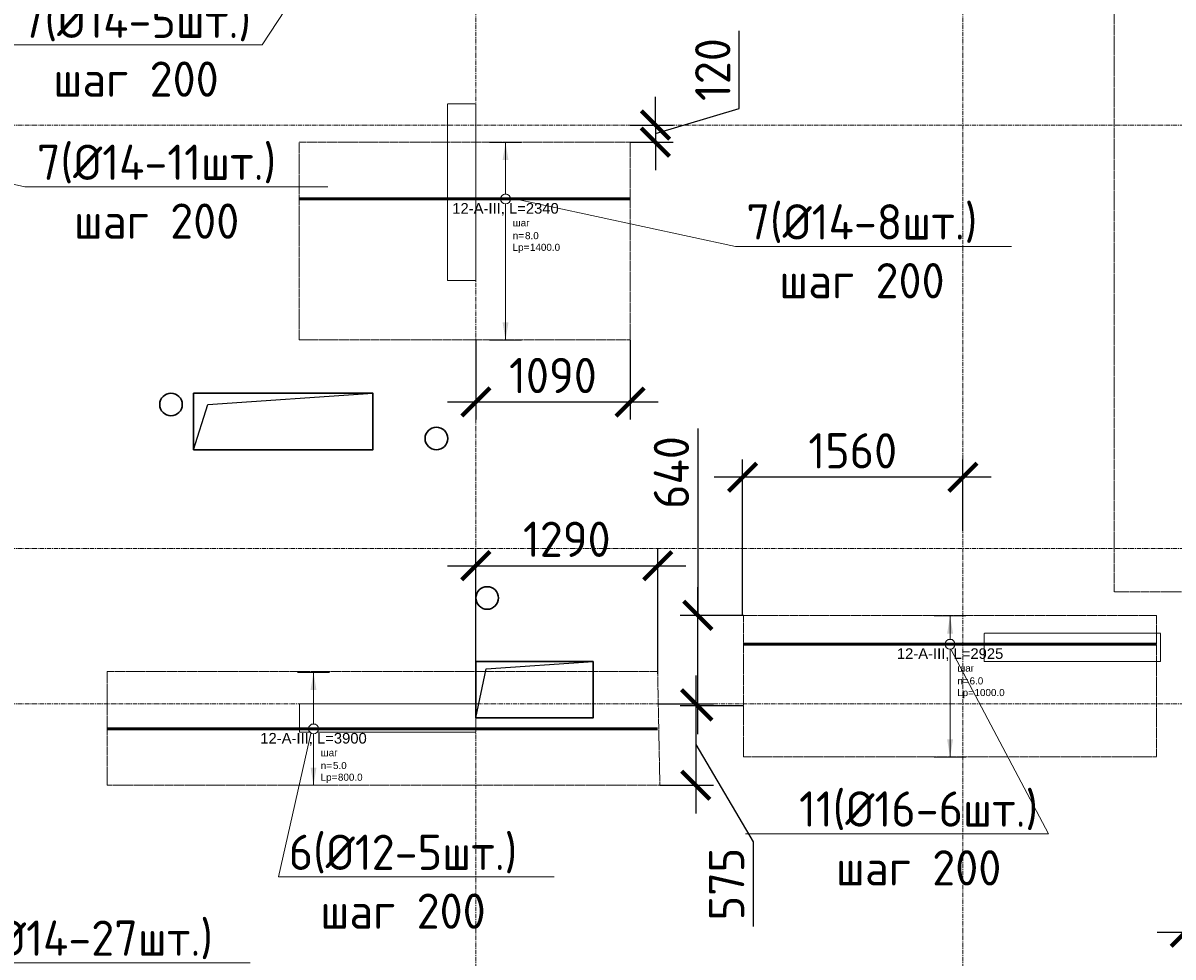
# Model space of a CAD drawing. Header units: millimetres. Extents: x -5898314 to 1055204, y -720802 to 1562611.
# Tile 288 of 362: x 13483 to 21628, y -37598 to -30981. Entities that reach past the tile are written whole.
import ezdxf
from ezdxf import colors
from ezdxf.entities.mleader import LeaderData, LeaderLine
from ezdxf.enums import TextEntityAlignment as Align
from ezdxf.math import Vec2, Vec3

# ---------------------------------------------------------------- set-up
doc = ezdxf.new("R2010")
doc.units = ezdxf.units.MM
doc.set_wipeout_variables(frame=1)
for name, pattern in [('01 Штриховая _4 мм_', [6, 3.5, -2.5]), ('______5', [1100, 800, -100, 100, -100]), ('DASHED', [7, 5, -2, 0]), ('GOST2.303 4', [7, 5, -2, 0]), ('осевая', [50.8, 31.75, -6.35, 6.35, -6.35])]:
    doc.linetypes.add(name, pattern=pattern)
for name, color, linetype, lineweight in [('907Сл Осевые', 1, 'Continuous', 0), ('Standard', 7, 'Continuous', 25), ('АрмСтер', 2, 'Continuous', 50), ('контур распр. стерхней', 2, 'GOST2.303 4', 20), ('Оси', 40, '______5', 18), ('Перекрытие ж_бетон', 1, 'Continuous', 30), ('подоснова', 151, 'Continuous', 5), ('РАЗМЕРЫ', 1, 'Continuous', 9)]:
    doc.layers.add(name, color=color, linetype=linetype, lineweight=lineweight)
doc.layers.add('АрмСтер_атрибуты', color=2, linetype='Continuous', lineweight=0, plot=False)
doc.layers.add('Колонна_ бетон', color=7, linetype='Continuous', lineweight=50, true_color=0xb4b496)
doc.styles.add('GOST-2.304_Type-B', font='GOST_Common.ttf')
doc.styles.get("Standard").update_dxf_attribs({"font": 'arial.ttf'})
doc.styles.add('Аннотативный', font='arial.ttf')
doc.dimstyles.new('СПДС', dxfattribs={"dimscale": 100, "dimtxt": 2.5, "dimasz": 2, "dimexe": 1.25, "dimexo": 0, "dimtad": 1, "dimdec": 0, "dimrnd": 5, "dimtxsty": 'GOST-2.304_Type-B', "dimblk": 'ARCHTICK', "dimcen": 2.5, "dimdle": 2, "dimclrd": 1, "dimclre": 1, "dimclrt": 1, "dimadec": 0, "dimazin": 2, "dimtfac": 0.75, "dimtdec": 0, "dimtmove": 1, "dimatfit": 3, "dimfxl": 1, "dimtfillclr": 256, "dimtolj": 1, "dimarcsym": 1})

# ---------------------------------------------------------------- blocks, each defined once
blk = doc.blocks.new('подложка стн 1-го этажа')
at = {"layer": 'Колонна_ бетон', "color": 252, "linetype": 'DASHED', "lineweight": 0, "ltscale": 0.5, "true_color": 0x939598, "transparency": 33554687}
for p, q in [((21193.8, 23161.8, -200), (21193.8, 23161.8, -200)), ((21193.8, 21911.8, -200), (21193.8, 23161.8, -200)), ((21393.8, 23161.8, -200), (21193.8, 23161.8, -200)), ((21193.8, 23161.8, -200), (21193.8, 23161.8, -200)), ((21193.8, 21911.8, -200), (21193.8, 23161.8, -200)), ((21393.8, 23161.8, -200), (21193.8, 23161.8, -200)), ((21393.8, 23161.8, -200), (21393.8, 23161.8, -200)), ((21393.8, 23161.8, -200), (21393.8, 21911.8, -200)), ((21393.8, 23161.8, -200), (21393.8, 23161.8, -200)), ((21393.8, 23161.8, -200), (21393.8, 21911.8, -200)), ((21193.8, 21911.8, -200), (21193.8, 21911.8, -200)), ((21193.8, 21911.8, -200), (21393.8, 21911.8, -200)), ((21193.8, 21911.8, -200), (21193.8, 21911.8, -200)), ((21193.8, 21911.8, -200), (21393.8, 21911.8, -200)), ((21393.8, 21911.8, -200), (21393.8, 21911.8, -200)), ((21393.8, 21911.8, -200), (21393.8, 21911.8, -200)), ((24993.8, 19211.8, -200), (24993.8, 19411.8, -200)), ((24993.8, 19411.8, -200), (24993.8, 19411.8, -200)), ((26243.8, 19411.8, -200), (24993.8, 19411.8, -200)), ((24993.8, 19211.8, -200), (24993.8, 19411.8, -200)), ((24993.8, 19411.8, -200), (24993.8, 19411.8, -200)), ((26243.8, 19411.8, -200), (24993.8, 19411.8, -200)), ((26243.8, 19411.8, -200), (26243.8, 19411.8, -200)), ((26243.8, 19211.8, -200), (26243.8, 19411.8, -200)), ((26243.8, 19411.8, -200), (26243.8, 19411.8, -200)), ((26243.8, 19211.8, -200), (26243.8, 19411.8, -200)), ((24993.8, 19211.8, -200), (26243.8, 19211.8, -200)), ((24993.8, 19211.8, -200), (24993.8, 19211.8, -200)), ((24993.8, 19211.8, -200), (26243.8, 19211.8, -200)), ((24993.8, 19211.8, -200), (24993.8, 19211.8, -200)), ((26243.8, 19211.8, -200), (26243.8, 19211.8, -200)), ((26243.8, 19211.8, -200), (26243.8, 19211.8, -200)), ((20143.8, 18911.8, -200), (20143.8, 18911.8, -200)), ((20143.8, 18711.8, -200), (20143.8, 18911.8, -200)), ((20143.8, 18911.8, -200), (21393.8, 18911.8, -200)), ((20143.8, 18911.8, -200), (20143.8, 18911.8, -200)), ((20143.8, 18711.8, -200), (20143.8, 18911.8, -200)), ((20143.8, 18911.8, -200), (21393.8, 18911.8, -200)), ((21393.8, 18911.8, -200), (21393.8, 18911.8, -200)), ((21393.8, 18911.8, -200), (21393.8, 18711.8, -200)), ((21393.8, 18911.8, -200), (21393.8, 18911.8, -200)), ((21393.8, 18911.8, -200), (21393.8, 18711.8, -200)), ((20143.8, 18711.8, -200), (21393.8, 18711.8, -200)), ((20143.8, 18711.8, -200), (20143.8, 18711.8, -200)), ((20143.8, 18711.8, -200), (21393.8, 18711.8, -200)), ((20143.8, 18711.8, -200), (20143.8, 18711.8, -200)), ((21393.8, 18711.8, -200), (21393.8, 18711.8, -200)), ((21393.8, 18711.8, -200), (21393.8, 18711.8, -200))]:
    blk.add_line(p, q, dxfattribs=at)
blk = doc.blocks.new('оси блок 2')
at = {"layer": 'Оси', "color": 16, "linetype": 'осевая', "lineweight": 0, "transparency": 33554687}
for p, q in [((-72354.7, -322543), (-72354.7, -347914.1)), ((-68904.7, -322543), (-68904.7, -347914.1)), ((-89822.3, -329401.3), (-37238.5, -329401.3)), ((-89822.3, -332401.3), (-37238.5, -332401.3)), ((-89822.3, -333501.3), (-37238.5, -333501.3))]:
    blk.add_line(p, q, dxfattribs=at)
blk = doc.blocks.new('_None')
blk = doc.blocks.new('*U1301')
at = {"layer": 'РАЗМЕРЫ'}
for p, q in [((112.5, 800), (-112.5, 800)), ((112.5, -5600), (-112.5, -5600))]:
    blk.add_line(p, q, dxfattribs=at)
at = {"layer": 'РАЗМЕРЫ', "ltscale": 15}
blk.add_line((0, -5600), (0, 800), dxfattribs=at)
at = {"layer": 'РАЗМЕРЫ'}
for points in [[(0, 800), (20.9, 674.8), (-20.9, 674.8)], [(0, -5600), (20.9, -5474.8), (-20.9, -5474.8)]]:
    blk.add_solid(points, dxfattribs=at)
at = {"layer": 'АрмСтер_атрибуты', "color": 215, "ltscale": 15, "style": 'Аннотативный'}
for s, p in [('шаг', (51.4, -194.2)), ('Lр=', (50.2, -367.8)), ('n=', (51.4, -285.1))]:
    blk.add_text(s, height=50, dxfattribs=at).set_placement(p)
at = {"layer": 'АрмСтер_атрибуты', "style": 'Аннотативный', "flags": 8}
blk.add_attdef('ПОЗ', (110, 29.6), '', height=75, dxfattribs=at)
at = {"layer": 'АрмСтер_атрибуты', "flags": 9}
for tag, p in [('МАССА', (-1033.5, -210.5)), ('ОБОЗНАЧЕНИЕ', (-1033.5, -324.4))]:
    blk.add_attdef(tag, p, '', height=75, dxfattribs=at)
at = {"layer": 'АрмСтер_атрибуты', "color": 215, "style": 'Аннотативный'}
for tag, p, flags in [('ШАГ', (190.9, -194.2), 10), ('КОЛ', (138, -285.1), 8), ('ШИРИНА', (172.9, -367.8), 8)]:
    blk.add_attdef(tag, p, '', height=50, dxfattribs=dict(at, flags=flags))
at = {"linetype": 'Continuous', "lineweight": 0}
blk.add_wipeout([(35, 0), (28.3, 20.6), (10.8, 33.3), (-10.8, 33.3), (-28.3, 20.6), (-35, 0), (-28.3, -20.6), (-10.8, -33.3), (10.8, -33.3), (28.3, -20.6)], dxfattribs=at)
at = {"color": 0, "linetype": 'ByBlock', "lineweight": -2, "ltscale": 100}
blk.add_line((-1462.5, 0), (487.5, 0), dxfattribs=at)
at = {"layer": 'РАЗМЕРЫ'}
blk.add_circle((0, 0), 35, dxfattribs=at)
at = {"layer": 'АрмСтер_атрибуты', "style": 'Аннотативный', "flags": 8}
blk.add_attdef('НАИМЕНОВАНИЕ', text='', height=75, dxfattribs=at).set_placement((0, -29.3), align=Align.TOP_CENTER)
blk = doc.blocks.new('*U1292')
at = {"layer": 'РАЗМЕРЫ'}
for p, q in [((112.5, 400), (-112.5, 400)), ((112.5, -1000), (-112.5, -1000))]:
    blk.add_line(p, q, dxfattribs=at)
at = {"layer": 'РАЗМЕРЫ', "ltscale": 15}
blk.add_line((0, -1000), (0, 400), dxfattribs=at)
at = {"layer": 'РАЗМЕРЫ'}
for points in [[(0, 400), (20.9, 274.8), (-20.9, 274.8)], [(0, -1000), (20.9, -874.8), (-20.9, -874.8)]]:
    blk.add_solid(points, dxfattribs=at)
at = {"layer": 'АрмСтер_атрибуты', "color": 215, "ltscale": 15, "style": 'Аннотативный'}
for s, p in [('шаг', (51.4, -194.2)), ('Lр=', (50.2, -367.8)), ('n=', (51.4, -285.1))]:
    blk.add_text(s, height=50, dxfattribs=at).set_placement(p)
at = {"layer": 'АрмСтер_атрибуты', "style": 'Аннотативный', "flags": 8}
blk.add_attdef('ПОЗ', (110, 29.6), '', height=75, dxfattribs=at)
at = {"layer": 'АрмСтер_атрибуты', "flags": 9}
for tag, p in [('МАССА', (-1033.5, -210.5)), ('ОБОЗНАЧЕНИЕ', (-1033.5, -324.4))]:
    blk.add_attdef(tag, p, '', height=75, dxfattribs=at)
at = {"layer": 'АрмСтер_атрибуты', "color": 215, "style": 'Аннотативный'}
for tag, p, flags in [('ШАГ', (190.9, -194.2), 10), ('КОЛ', (138, -285.1), 8), ('ШИРИНА', (172.9, -367.8), 8)]:
    blk.add_attdef(tag, p, '', height=50, dxfattribs=dict(at, flags=flags))
at = {"linetype": 'Continuous', "lineweight": 0}
blk.add_wipeout([(35, 0), (28.3, 20.6), (10.8, 33.3), (-10.8, 33.3), (-28.3, 20.6), (-35, 0), (-28.3, -20.6), (-10.8, -33.3), (10.8, -33.3), (28.3, -20.6)], dxfattribs=at)
at = {"color": 0, "linetype": 'ByBlock', "lineweight": -2, "ltscale": 100}
blk.add_line((-1462.5, 0), (877.5, 0), dxfattribs=at)
at = {"layer": 'РАЗМЕРЫ'}
blk.add_circle((0, 0), 35, dxfattribs=at)
at = {"layer": 'АрмСтер_атрибуты', "style": 'Аннотативный', "flags": 8}
blk.add_attdef('НАИМЕНОВАНИЕ', text='', height=75, dxfattribs=at).set_placement((0, -29.3), align=Align.TOP_CENTER)
blk = doc.blocks.new('*U1285')
at = {"layer": 'РАЗМЕРЫ'}
for p, q in [((112.5, 200), (-112.5, 200)), ((112.5, -800), (-112.5, -800))]:
    blk.add_line(p, q, dxfattribs=at)
at = {"layer": 'РАЗМЕРЫ', "ltscale": 15}
blk.add_line((0, -800), (0, 200), dxfattribs=at)
at = {"layer": 'РАЗМЕРЫ'}
for points in [[(0, 200), (20.9, 74.8), (-20.9, 74.8)], [(0, -800), (20.9, -674.8), (-20.9, -674.8)]]:
    blk.add_solid(points, dxfattribs=at)
at = {"layer": 'АрмСтер_атрибуты', "color": 215, "ltscale": 15, "style": 'Аннотативный'}
for s, p in [('шаг', (51.4, -194.2)), ('Lр=', (50.2, -367.8)), ('n=', (51.4, -285.1))]:
    blk.add_text(s, height=50, dxfattribs=at).set_placement(p)
at = {"layer": 'АрмСтер_атрибуты', "style": 'Аннотативный', "flags": 8}
blk.add_attdef('ПОЗ', (110, 29.6), '', height=75, dxfattribs=at)
at = {"layer": 'АрмСтер_атрибуты', "color": 215, "style": 'Аннотативный'}
for tag, p, flags in [('ШАГ', (190.9, -194.2), 10), ('КОЛ', (138, -285.1), 8), ('ШИРИНА', (172.9, -367.8), 8)]:
    blk.add_attdef(tag, p, '', height=50, dxfattribs=dict(at, flags=flags))
at = {"layer": 'АрмСтер_атрибуты', "flags": 9}
for tag, p in [('МАССА', (-1033.5, -410.5)), ('ОБОЗНАЧЕНИЕ', (-1033.5, -524.4))]:
    blk.add_attdef(tag, p, '', height=75, dxfattribs=at)
at = {"linetype": 'Continuous', "lineweight": 0}
blk.add_wipeout([(35, 0), (28.3, 20.6), (10.8, 33.3), (-10.8, 33.3), (-28.3, 20.6), (-35, 0), (-28.3, -20.6), (-10.8, -33.3), (10.8, -33.3), (28.3, -20.6)], dxfattribs=at)
at = {"color": 0, "linetype": 'ByBlock', "lineweight": -2, "ltscale": 100}
blk.add_line((-1462.5, 0), (1462.5, 0), dxfattribs=at)
at = {"layer": 'РАЗМЕРЫ'}
blk.add_circle((0, 0), 35, dxfattribs=at)
at = {"layer": 'АрмСтер_атрибуты', "style": 'Аннотативный', "flags": 8}
blk.add_attdef('НАИМЕНОВАНИЕ', text='', height=75, dxfattribs=at).set_placement((0, -29.3), align=Align.TOP_CENTER)
blk = doc.blocks.new('*U1061')
at = {"layer": 'РАЗМЕРЫ'}
for p, q in [((112.5, 400), (-112.5, 400)), ((112.5, -400), (-112.5, -400))]:
    blk.add_line(p, q, dxfattribs=at)
at = {"layer": 'РАЗМЕРЫ', "ltscale": 15}
blk.add_line((0, -400), (0, 400), dxfattribs=at)
at = {"layer": 'РАЗМЕРЫ'}
for points in [[(0, 400), (20.9, 274.8), (-20.9, 274.8)], [(0, -400), (20.9, -274.8), (-20.9, -274.8)]]:
    blk.add_solid(points, dxfattribs=at)
at = {"layer": 'АрмСтер_атрибуты', "color": 215, "ltscale": 15, "style": 'Аннотативный'}
for s, p in [('шаг', (51.4, -194.2)), ('Lр=', (50.2, -367.8)), ('n=', (51.4, -285.1))]:
    blk.add_text(s, height=50, dxfattribs=at).set_placement(p)
at = {"layer": 'АрмСтер_атрибуты', "flags": 9}
for tag, p in [('МАССА', (-1033.5, 189.5)), ('ОБОЗНАЧЕНИЕ', (-1033.5, 75.6))]:
    blk.add_attdef(tag, p, '', height=75, dxfattribs=at)
at = {"layer": 'АрмСтер_атрибуты', "style": 'Аннотативный', "flags": 8}
blk.add_attdef('ПОЗ', (110, 29.6), '', height=75, dxfattribs=at)
at = {"layer": 'АрмСтер_атрибуты', "color": 215, "style": 'Аннотативный'}
for tag, p, flags in [('ШАГ', (190.9, -194.2), 10), ('КОЛ', (138, -285.1), 8), ('ШИРИНА', (172.9, -367.8), 8)]:
    blk.add_attdef(tag, p, '', height=50, dxfattribs=dict(at, flags=flags))
at = {"linetype": 'Continuous', "lineweight": 0}
blk.add_wipeout([(35, 0), (28.3, 20.6), (10.8, 33.3), (-10.8, 33.3), (-28.3, 20.6), (-35, 0), (-28.3, -20.6), (-10.8, -33.3), (10.8, -33.3), (28.3, -20.6)], dxfattribs=at)
at = {"color": 0, "linetype": 'ByBlock', "lineweight": -2, "ltscale": 100}
blk.add_line((-1462.5, 0), (2437.5, 0), dxfattribs=at)
at = {"layer": 'РАЗМЕРЫ'}
blk.add_circle((0, 0), 35, dxfattribs=at)
at = {"layer": 'АрмСтер_атрибуты', "style": 'Аннотативный', "flags": 8}
blk.add_attdef('НАИМЕНОВАНИЕ', text='', height=75, dxfattribs=at).set_placement((0, -29.3), align=Align.TOP_CENTER)
blk = doc.blocks.new('_ArchTick')
at = {"color": 0, "linetype": 'ByBlock', "const_width": 0.15}
blk.add_lwpolyline([(-0.5, -0.5), (0.5, 0.5)], dxfattribs=at)
blk = doc.blocks.new('*D1360')
at = {"layer": '907Сл Осевые', "color": 1, "lineweight": -2, "transparency": 16777216}
for p, q in [((16690.4, -33227), (16690.4, -33791)), ((17782.5, -33227), (17782.5, -33791)), ((16490.4, -33666), (17982.5, -33666))]:
    blk.add_line(p, q, dxfattribs=at)
at = {"layer": 'DEFPOINTS', "color": 0, "lineweight": 0, "transparency": 16777216}
for p in [(16690.4, -33227, 200), (17782.5, -33227), (17782.5, -33666)]:
    blk.add_point(p, dxfattribs=at)
at = {"layer": '907Сл Осевые', "color": 1, "lineweight": -2, "transparency": 16777216, "xscale": 200, "yscale": 200, "zscale": 200, "rotation": 180}
blk.add_blockref('_ArchTick', (16690.4, -33666), dxfattribs=at)
at = {"layer": '907Сл Осевые', "color": 1, "lineweight": -2, "transparency": 16777216, "xscale": 200, "yscale": 200, "zscale": 200}
blk.add_blockref('_ArchTick', (17782.5, -33666), dxfattribs=at)
at = {"layer": '907Сл Осевые', "color": 1, "lineweight": 0, "transparency": 16777216, "insert": (17236.4, -33478.5), "char_height": 250, "attachment_point": 5, "style": 'GOST-2.304_Type-B'}
blk.add_mtext('\\A1;1090', dxfattribs=at)
blk = doc.blocks.new('*D1361')
at = {"layer": '907Сл Осевые', "color": 1, "lineweight": -2, "transparency": 16777216}
for p, q in [((18579.1, -35177.6), (18579.1, -34074.4)), ((20140.4, -34581.8), (20140.4, -34074.4)), ((20340.4, -34199.4), (18379.1, -34199.4))]:
    blk.add_line(p, q, dxfattribs=at)
at = {"layer": 'DEFPOINTS', "color": 0, "lineweight": 0, "transparency": 16777216}
for p in [(18579.1, -34199.4), (20140.4, -34581.8, 200), (18579.1, -35177.6)]:
    blk.add_point(p, dxfattribs=at)
at = {"layer": '907Сл Осевые', "color": 1, "lineweight": -2, "transparency": 16777216, "xscale": 200, "yscale": 200, "zscale": 200, "rotation": 180}
blk.add_blockref('_ArchTick', (18579.1, -34199.4), dxfattribs=at)
at = {"layer": '907Сл Осевые', "color": 1, "lineweight": -2, "transparency": 16777216, "xscale": 200, "yscale": 200, "zscale": 200}
blk.add_blockref('_ArchTick', (20140.4, -34199.4), dxfattribs=at)
at = {"layer": '907Сл Осевые', "color": 1, "lineweight": 0, "transparency": 16777216, "insert": (19359.8, -34011.9), "char_height": 250, "attachment_point": 5, "style": 'GOST-2.304_Type-B'}
blk.add_mtext('\\A1;1560', dxfattribs=at)
blk = doc.blocks.new('*D1362')
at = {"layer": '907Сл Осевые', "color": 1, "lineweight": -2, "transparency": 16777216}
for p, q in [((18262.9, -33853.2), (18262.9, -35177.6)), ((18262.9, -36019.5), (18262.9, -34977.6)), ((18586.8, -35177.6), (18137.9, -35177.6)), ((18586.8, -35819.5), (18137.9, -35819.5))]:
    blk.add_line(p, q, dxfattribs=at)
at = {"layer": 'DEFPOINTS', "color": 0, "lineweight": 0, "transparency": 16777216}
for p in [(18262.9, -35177.6), (18586.8, -35177.6), (18586.8, -35819.5, 200)]:
    blk.add_point(p, dxfattribs=at)
at = {"layer": '907Сл Осевые', "color": 1, "lineweight": -2, "transparency": 16777216, "xscale": 200, "yscale": 200, "zscale": 200}
for p, rotation in [((18262.9, -35177.6), 90), ((18262.9, -35819.5), 270)]:
    blk.add_blockref('_ArchTick', p, dxfattribs=dict(at, rotation=rotation))
at = {"layer": '907Сл Осевые', "color": 1, "lineweight": 0, "transparency": 16777216, "insert": (18075.4, -34165.7), "char_height": 250, "attachment_point": 5, "rotation": 90, "style": 'GOST-2.304_Type-B'}
blk.add_mtext('\\A1;640', dxfattribs=at)
blk = doc.blocks.new('*D1363')
at = {"layer": '907Сл Осевые', "color": 1, "lineweight": -2, "transparency": 16777216}
for p, q in [((18247.5, -35604.3), (18247.5, -36581.4)), ((17982.4, -35804.3), (18372.5, -35804.3)), ((18247.5, -36092.9), (18653.7, -36781.5)), ((17993.7, -36381.4), (18372.5, -36381.4)), ((18653.7, -36781.5), (18653.7, -37381.5))]:
    blk.add_line(p, q, dxfattribs=at)
at = {"layer": 'DEFPOINTS', "color": 0, "lineweight": 0, "transparency": 16777216}
for p in [(17982.4, -35804.3, 200), (17993.7, -36381.4), (18247.5, -36381.4)]:
    blk.add_point(p, dxfattribs=at)
at = {"layer": '907Сл Осевые', "color": 1, "lineweight": -2, "transparency": 16777216, "xscale": 200, "yscale": 200, "zscale": 200}
for p, rotation in [((18247.5, -35804.3), 90), ((18247.5, -36381.4), 270)]:
    blk.add_blockref('_ArchTick', p, dxfattribs=dict(at, rotation=rotation))
at = {"layer": '907Сл Осевые', "color": 1, "lineweight": 0, "transparency": 16777216, "insert": (18466.2, -37081.5), "char_height": 250, "attachment_point": 5, "rotation": 90, "style": 'GOST-2.304_Type-B'}
blk.add_mtext('\\A1;575', dxfattribs=at)
blk = doc.blocks.new('*D1364')
at = {"layer": '907Сл Осевые', "color": 1, "lineweight": -2, "transparency": 16777216}
for p, q in [((16690.4, -35576), (16690.4, -34701.2)), ((17978.2, -35590.9), (17978.2, -34701.2)), ((16490.4, -34826.2), (18178.2, -34826.2))]:
    blk.add_line(p, q, dxfattribs=at)
at = {"layer": 'DEFPOINTS', "color": 0, "lineweight": 0, "transparency": 16777216}
for p in [(17978.2, -34826.2), (16690.4, -35576, 200), (17978.2, -35590.9)]:
    blk.add_point(p, dxfattribs=at)
at = {"layer": '907Сл Осевые', "color": 1, "lineweight": -2, "transparency": 16777216, "xscale": 200, "yscale": 200, "zscale": 200, "rotation": 180}
blk.add_blockref('_ArchTick', (16690.4, -34826.2), dxfattribs=at)
at = {"layer": '907Сл Осевые', "color": 1, "lineweight": -2, "transparency": 16777216, "xscale": 200, "yscale": 200, "zscale": 200}
blk.add_blockref('_ArchTick', (17978.2, -34826.2), dxfattribs=at)
at = {"layer": '907Сл Осевые', "color": 1, "lineweight": 0, "transparency": 16777216, "insert": (17334.3, -34638.7), "char_height": 250, "attachment_point": 5, "style": 'GOST-2.304_Type-B'}
blk.add_mtext('\\A1;1290', dxfattribs=at)
blk = doc.blocks.new('*D1424')
at = {"layer": '907Сл Осевые', "color": 1, "lineweight": -2, "transparency": 16777216}
for p, q in [((18555.7, -31586.5), (18555.7, -31036.5)), ((17962, -31704.3), (17962, -31504.3)), ((17962, -31764.6), (18555.7, -31586.5)), ((17782.5, -31704.3), (18087, -31704.3)), ((17962, -31704.3), (17962, -31825)), ((17962, -31704.3), (17962, -31825)), ((17782.5, -31825), (18087, -31825)), ((17962, -31825), (17962, -32025))]:
    blk.add_line(p, q, dxfattribs=at)
at = {"layer": 'DEFPOINTS', "color": 0, "lineweight": 0, "transparency": 16777216}
for p in [(17782.5, -31704.3, 200), (17782.5, -31825), (17962, -31825)]:
    blk.add_point(p, dxfattribs=at)
at = {"layer": '907Сл Осевые', "color": 1, "lineweight": -2, "transparency": 16777216, "xscale": 200, "yscale": 200, "zscale": 200}
for p, rotation in [((17962, -31704.3), 270), ((17962, -31825), 90)]:
    blk.add_blockref('_ArchTick', p, dxfattribs=dict(at, rotation=rotation))
at = {"layer": '907Сл Осевые', "color": 1, "lineweight": 0, "transparency": 16777216, "insert": (18368.2, -31311.5), "char_height": 250, "attachment_point": 5, "rotation": 90, "style": 'GOST-2.304_Type-B'}
blk.add_mtext('\\A1;120', dxfattribs=at)
blk = doc.blocks.new('*D1426')
at = {"layer": '907Сл Осевые', "color": 1, "lineweight": -2, "transparency": 16777216}
for p, q in [((21716, -36929.1), (21716, -37547.2)), ((23190.4, -36929.1), (23190.4, -37547.2)), ((21516, -37422.2), (23390.4, -37422.2))]:
    blk.add_line(p, q, dxfattribs=at)
at = {"layer": 'DEFPOINTS', "color": 0, "lineweight": 0, "transparency": 16777216}
for p in [(21716, -36929.1), (23190.4, -36929.1, 200), (23190.4, -37422.2)]:
    blk.add_point(p, dxfattribs=at)
at = {"layer": '907Сл Осевые', "color": 1, "lineweight": -2, "transparency": 16777216, "xscale": 200, "yscale": 200, "zscale": 200, "rotation": 180}
blk.add_blockref('_ArchTick', (21716, -37422.2), dxfattribs=at)
at = {"layer": '907Сл Осевые', "color": 1, "lineweight": -2, "transparency": 16777216, "xscale": 200, "yscale": 200, "zscale": 200}
blk.add_blockref('_ArchTick', (23190.4, -37422.2), dxfattribs=at)
at = {"layer": '907Сл Осевые', "color": 1, "lineweight": 0, "transparency": 16777216, "insert": (22453.2, -37234.7), "char_height": 250, "attachment_point": 5, "style": 'GOST-2.304_Type-B'}
blk.add_mtext('\\A1;1475', dxfattribs=at)

msp = doc.modelspace()

# ---------------------------------------------------------------- linework, layer by layer
at = {"layer": 'Standard', "color": 7, "linetype": 'Continuous', "lineweight": 25, "transparency": 33554687}
for points in [[(14690.87, -34004.44), (14791.63, -33685.08), (15960.87, -33604.44)], [(16690.87, -35904.44), (16762.91, -35557.38), (17520.87, -35504.44)]]:
    msp.add_lwpolyline(points, dxfattribs=at)
at = {"layer": 'контур распр. стерхней', "linetype": '01 Штриховая _4 мм_', "elevation": 43150}
msp.add_lwpolyline([(23160.89, -35010.7), (21210.89, -35010.7), (21210.9, -28605.09), (23160.9, -28605.09)], close=True, dxfattribs=at)
at = {"layer": 'контур распр. стерхней', "linetype": '01 Штриховая _4 мм_'}
for points in [[(17782.45, -33226.98), (15437.9, -33226.98), (15437.9, -31825.01), (17782.46, -31825.01)], [(21511.82, -36180.95), (18586.81, -36180.95), (18586.82, -35177.64), (21511.82, -35177.64)], [(17993.69, -36381.45), (14077.9, -36381.45), (14077.91, -35575.95), (17977.9, -35575.95)]]:
    msp.add_lwpolyline(points, close=True, dxfattribs=at)
at = {"layer": 'Перекрытие ж_бетон'}
for points in [[(14690.87, -33604.44), (15960.87, -33604.44), (15960.87, -34004.44), (14690.87, -34004.44), (14690.87, -33604.44)], [(17520.87, -35504.44), (16690.87, -35504.44), (16690.87, -35904.44), (17520.87, -35904.44), (17520.87, -35504.44)]]:
    msp.add_lwpolyline(points, close=True, dxfattribs=at)
for centre in [(14530.87, -33684.44), (14530.87, -33684.44), (16410.7, -33924.44), (16410.7, -33924.44), (16770.87, -35054.44)]:
    msp.add_circle(centre, 80, dxfattribs=at)

# ---------------------------------------------------------------- block references
msp.add_blockref('подложка стн 1-го этажа', (-4703.26, -54716.23, 560), dxfattribs=at)
at = {"layer": 'подоснова', "color": 6, "ltscale": 0.3}
msp.add_blockref('оси блок 2', (89045.38, 297696.88), dxfattribs=at)

# ---------------------------------------------------------------- dimensions: what is measured, and where the dimension line sits
at = {"layer": '907Сл Осевые', "color": 4, "lineweight": 0}
dim = msp.add_linear_dim(base=(23190.4, -37422.25), p1=(21716.05, -36929.09), p2=(23190.4, -36929.09, 200), dimstyle='СПДС', override={"dimtxt": 2.5}, dxfattribs=at)
dim.commit()
dim.dimension.update_dxf_attribs({"geometry": '*D1426', "text_midpoint": (22453.23, -37234.75)})

# ---------------------------------------------------------------- leaders
at = {"layer": 'подоснова', "color": 6, "lineweight": 0, "ltscale": 0.3}
ml = msp.add_multileader_mtext('Standard', dxfattribs=at)
ml.set_content('7(%%C14-11шт.)\\Pшаг 200', color=6, style='GOST-2.304_Type-B')
ml.set_leader_properties(color=256, linetype='ByLayer', lineweight=15)
ml.set_arrow_properties(name='NONE')
ml.build(insert=Vec2(0, 0))
ml.multileader.update_dxf_attribs({"text_left_attachment_type": 6, "text_right_attachment_type": 6, "dogleg_length": 0.1, "arrow_head_size": 18})
ctx = ml.context
ctx.base_point, ctx.char_height, ctx.arrow_head_size, ctx.landing_gap_size, ctx.plane_origin = Vec3(13496.61, -32142.98, 43150), 250, 18, 20, Vec3(2864.09, -29010.47, 43150)
ctx.left_attachment, ctx.right_attachment, ctx.text_align_type = 6, 6, 1
notes = []
notes.append((ctx, [(0, (1, 1, 0), (13496.51, -32142.98, 43150), (1, 0), 0.1, [(0, [(12250.04, -31859.64, 43150)], 0, [])])]))
ctx.mtext.insert, ctx.mtext.alignment, ctx.mtext.flow_direction = Vec3(14428.54, -31842.98, 43150), 2, 5
ml = msp.add_multileader_mtext('Standard', dxfattribs=at)
ml.set_content('7(%%C14-8шт.)\\Pшаг 200', color=6, style='GOST-2.304_Type-B')
ml.set_leader_properties(color=256, linetype='ByLayer', lineweight=15)
ml.set_arrow_properties(name='NONE')
ml.build(insert=Vec2(0, 0))
ml.multileader.update_dxf_attribs({"text_left_attachment_type": 6, "text_right_attachment_type": 6, "dogleg_length": 0.1, "arrow_head_size": 18})
ctx = ml.context
ctx.base_point, ctx.char_height, ctx.arrow_head_size, ctx.landing_gap_size, ctx.plane_origin = Vec3(18530.29, -32565.17, 43150), 250, 18, 20, Vec3(8225.8, -26665.97, 43150)
ctx.left_attachment, ctx.right_attachment, ctx.text_align_type = 6, 6, 1
notes.append((ctx, [(0, (1, 1, 0), (18530.19, -32565.17, 43150), (1, 0), 0.1, [(0, [(16887.52, -32210.81, 43150)], 0, [])])]))
ctx.mtext.insert, ctx.mtext.alignment, ctx.mtext.flow_direction = Vec3(19424.72, -32265.17, 43150), 2, 5
ml = msp.add_multileader_mtext('Standard', dxfattribs=at)
ml.set_content('7*(%%C14-27шт.)\\Pшаг 100', color=6, style='GOST-2.304_Type-B')
ml.set_leader_properties(color=256, linetype='ByLayer', lineweight=15)
ml.set_arrow_properties(name='NONE')
ml.build(insert=Vec2(0, 0))
ml.multileader.update_dxf_attribs({"text_left_attachment_type": 6, "text_right_attachment_type": 6, "dogleg_length": 0.1, "arrow_head_size": 18})
ctx = ml.context
ctx.base_point, ctx.char_height, ctx.arrow_head_size, ctx.landing_gap_size, ctx.plane_origin = Vec3(12786.69, -37639.2), 250, 18, 20, Vec3(1719.71, -32365.19)
ctx.left_attachment, ctx.right_attachment, ctx.text_align_type = 6, 6, 1
notes.append((ctx, [(0, (1, 1, 0), (12786.59, -37639.2), (1, 0), 0.1, [(0, [(12314.4, -35200.38)], 0, [])])]))
ctx.mtext.insert, ctx.mtext.alignment, ctx.mtext.flow_direction = Vec3(13854.23, -37339.2), 2, 5
at = {"layer": 'подоснова', "color": 5, "lineweight": 0, "ltscale": 0.3}
ml = msp.add_multileader_mtext('Standard', dxfattribs=at)
ml.set_content('11(%%C16-6шт.)\\Pшаг 200', color=5, style='GOST-2.304_Type-B')
ml.set_leader_properties(color=256, linetype='ByLayer', lineweight=15)
ml.set_arrow_properties(name='NONE')
ml.build(insert=Vec2(0, 0))
ml.multileader.update_dxf_attribs({"text_left_attachment_type": 6, "text_right_attachment_type": 6, "dogleg_length": 0.1, "arrow_head_size": 18})
ctx = ml.context
ctx.base_point, ctx.char_height, ctx.arrow_head_size, ctx.landing_gap_size, ctx.plane_origin = Vec3(18906.4, -36724.51, 43150), 250, 18, 20, Vec3(9939.09, -31992.97, 43150)
ctx.left_attachment, ctx.right_attachment, ctx.text_align_type = 6, 6, 1
notes.append((ctx, [(1, (1, 1, 0), (20746.5, -36724.51, 43150), (-1, 0), 0.1, [(0, [(20036.51, -35381.74, 43150)], 0, [])])]))
ctx.mtext.insert, ctx.mtext.alignment, ctx.mtext.flow_direction = Vec3(19826.4, -36424.51, 43150), 2, 5
at = {"layer": 'подоснова', "color": 4, "lineweight": 0, "ltscale": 0.3}
ml = msp.add_multileader_mtext('Standard', dxfattribs=at)
ml.set_content('6(%%C12-5шт.)\\Pшаг 200', color=4, style='GOST-2.304_Type-B')
ml.set_leader_properties(color=256, linetype='ByLayer', lineweight=15)
ml.set_arrow_properties(name='NONE')
ml.build(insert=Vec2(0, 0))
ml.multileader.update_dxf_attribs({"text_left_attachment_type": 6, "text_right_attachment_type": 6, "dogleg_length": 0.1, "arrow_head_size": 18})
ctx = ml.context
ctx.base_point, ctx.char_height, ctx.arrow_head_size, ctx.landing_gap_size, ctx.plane_origin = Vec3(15291.76, -37031.01, 43150), 250, 18, 20, Vec3(6010.07, -32299.47, 43150)
ctx.left_attachment, ctx.right_attachment, ctx.text_align_type = 6, 6, 1
notes.append((ctx, [(0, (1, 1, 0), (15291.66, -37031.01, 43150), (1, 0), 0.1, [(0, [(15529.61, -35984.55, 43150)], 0, [])])]))
ctx.mtext.insert, ctx.mtext.alignment, ctx.mtext.flow_direction = Vec3(16174.26, -36731.01, 43150), 2, 5
for ctx, leaders in notes:
    for number, flags, end, landing, length, lines in leaders:
        leader = LeaderData()
        leader.index, (leader.has_last_leader_line, leader.has_dogleg_vector, leader.attachment_direction) = number, flags
        leader.last_leader_point, leader.dogleg_vector, leader.dogleg_length = Vec3(end), Vec3(landing), length
        for number, points, colour, breaks in lines:
            line = LeaderLine()
            line.index, line.vertices, line.color, line.breaks = number, Vec3.list(points), colors.encode_raw_color(colour), breaks
            leader.lines.append(line)
        ctx.leaders.append(leader)

# ---------------------------------------------------------------- next in the draw order: block references
at = {"layer": 'АрмСтер', "ltscale": 15}
ref = msp.add_blockref('*U1301', (22673.4, -29408.31, 43150), dxfattribs=at)
ref.add_attrib('НАИМЕНОВАНИЕ', '12-A-III, L=1950', dxfattribs={"layer": 'АрмСтер_атрибуты', "height": 75, "style": 'Аннотативный', "flags": 8}).set_placement((22673.4, -29437.65, 43150), align=Align.TOP_CENTER)
ref.add_attrib('КОЛ', '33.0', (22811.45, -29693.43, 43150), dxfattribs={"layer": 'АрмСтер_атрибуты', "color": 215, "height": 50, "style": 'Аннотативный', "flags": 8})
ref.add_attrib('ШИРИНА', '6400.0', (22846.29, -29776.11, 43150), dxfattribs={"layer": 'АрмСтер_атрибуты', "color": 215, "height": 50, "style": 'Аннотативный', "flags": 8})
ref = msp.add_blockref('*U1292', (16900.4, -32227.62), dxfattribs=at)
ref.add_attrib('НАИМЕНОВАНИЕ', '12-A-III, L=2340', dxfattribs={"layer": 'АрмСтер_атрибуты', "height": 75, "style": 'Аннотативный', "flags": 8}).set_placement((16900.4, -32256.96), align=Align.TOP_CENTER)
ref.add_attrib('КОЛ', '8.0', (17038.45, -32512.75), dxfattribs={"layer": 'АрмСтер_атрибуты', "color": 215, "height": 50, "style": 'Аннотативный', "flags": 8})
ref.add_attrib('ШИРИНА', '1400.0', (17073.29, -32595.42), dxfattribs={"layer": 'АрмСтер_атрибуты', "color": 215, "height": 50, "style": 'Аннотативный', "flags": 8})
ref = msp.add_blockref('*U1285', (20049.32, -35381.76), dxfattribs=at)
ref.add_attrib('НАИМЕНОВАНИЕ', '12-A-III, L=2925', dxfattribs={"layer": 'АрмСтер_атрибуты', "height": 75, "style": 'Аннотативный', "flags": 8}).set_placement((20049.32, -35411.1), align=Align.TOP_CENTER)
ref.add_attrib('КОЛ', '6.0', (20187.37, -35666.89), dxfattribs={"layer": 'АрмСтер_атрибуты', "color": 215, "height": 50, "style": 'Аннотативный', "flags": 8})
ref.add_attrib('ШИРИНА', '1000.0', (20222.2, -35749.56), dxfattribs={"layer": 'АрмСтер_атрибуты', "color": 215, "height": 50, "style": 'Аннотативный', "flags": 8})
ref = msp.add_blockref('*U1061', (15540.41, -35981.45), dxfattribs=at)
ref.add_attrib('НАИМЕНОВАНИЕ', '12-A-III, L=3900', dxfattribs={"layer": 'АрмСтер_атрибуты', "height": 75, "style": 'Аннотативный', "flags": 8}).set_placement((15540.41, -36010.79), align=Align.TOP_CENTER)
ref.add_attrib('КОЛ', '5.0', (15678.46, -36266.57), dxfattribs={"layer": 'АрмСтер_атрибуты', "color": 215, "height": 50, "style": 'Аннотативный', "flags": 8})
ref.add_attrib('ШИРИНА', '800.0', (15713.29, -36349.25), dxfattribs={"layer": 'АрмСтер_атрибуты', "color": 215, "height": 50, "style": 'Аннотативный', "flags": 8})

# ---------------------------------------------------------------- next in the draw order: dimensions: what is measured, and where the dimension line sits
at = {"layer": '907Сл Осевые', "color": 4, "lineweight": 0}
dim = msp.add_linear_dim(base=(17962, -31825.01), p1=(17782.46, -31704.26, 200), p2=(17782.46, -31825.01), angle=90, dimstyle='СПДС', override={"dimtxt": 2.5}, dxfattribs=at)
dim.commit()
dim.dimension.update_dxf_attribs({"geometry": '*D1424', "text_midpoint": (18368.25, -31524.01)})
at = {"layer": '907Сл Осевые', "lineweight": 0}
for base, p1, p2, picture, middle in [((17782.45, -33665.96), (16690.4, -33226.98, 200), (17782.45, -33226.98), '*D1360', (17236.43, -33478.46)), ((18579.15, -34199.36), (20140.4, -34581.76, 200), (18579.15, -35177.64), '*D1361', (19359.78, -34011.86)), ((17978.2, -34826.17), (16690.4, -35575.95, 200), (17978.2, -35590.89), '*D1364', (17334.3, -34638.67))]:
    dim = msp.add_linear_dim(base=base, p1=p1, p2=p2, dimstyle='СПДС', override={"dimtxt": 2.5}, dxfattribs=at)
    dim.commit()
    dim.dimension.update_dxf_attribs({"geometry": picture, "text_midpoint": middle})
for base, p1, p2, picture, middle in [((18262.88, -35177.64), (18586.82, -35819.45, 200), (18586.82, -35177.64), '*D1362', (18098.8, -34165.73)), ((18247.49, -36381.45), (17982.38, -35804.26, 200), (17993.69, -36381.45), '*D1363', (18653.74, -36844.01))]:
    dim = msp.add_linear_dim(base=base, p1=p1, p2=p2, angle=90, dimstyle='СПДС', override={"dimtxt": 2.5}, dxfattribs=at)
    dim.commit()
    dim.dimension.update_dxf_attribs({"geometry": picture, "text_midpoint": middle, "dimtype": 160})

# ---------------------------------------------------------------- next in the draw order: leaders
at = {"layer": 'подоснова', "color": 6, "lineweight": 0, "ltscale": 0.3}
ml = msp.add_multileader_mtext('Standard', dxfattribs=at)
ml.set_content('7(%%C14-5шт.)\\Pшаг 200', color=6, style='GOST-2.304_Type-B')
ml.set_leader_properties(color=256, linetype='ByLayer', lineweight=15)
ml.set_arrow_properties(name='NONE')
ml.build(insert=Vec2(0, 0))
ml.multileader.update_dxf_attribs({"text_left_attachment_type": 6, "text_right_attachment_type": 6, "dogleg_length": 0.1, "arrow_head_size": 18})
ctx = ml.context
ctx.base_point, ctx.char_height, ctx.arrow_head_size, ctx.landing_gap_size, ctx.plane_origin = Vec3(13388.7, -31137.01, 43150), 250, 18, 20, Vec3(4345.26, -24392.3, 43150)
ctx.left_attachment, ctx.right_attachment, ctx.text_align_type = 6, 6, 1
notes = []
notes.append((ctx, [(1, (1, 1, 0), (15177.66, -31137.01, 43150), (-1, 0), 0.1, [(0, [(16707.85, -28792.5, 43150)], 0, [])])]))
ctx.mtext.insert, ctx.mtext.alignment, ctx.mtext.flow_direction = Vec3(14283.13, -30837.01, 43150), 2, 5
for ctx, leaders in notes:
    for number, flags, end, landing, length, lines in leaders:
        leader = LeaderData()
        leader.index, (leader.has_last_leader_line, leader.has_dogleg_vector, leader.attachment_direction) = number, flags
        leader.last_leader_point, leader.dogleg_vector, leader.dogleg_length = Vec3(end), Vec3(landing), length
        for number, points, colour, breaks in lines:
            line = LeaderLine()
            line.index, line.vertices, line.color, line.breaks = number, Vec3.list(points), colors.encode_raw_color(colour), breaks
            leader.lines.append(line)
        ctx.leaders.append(leader)

doc.saveas('drawing.dxf')
